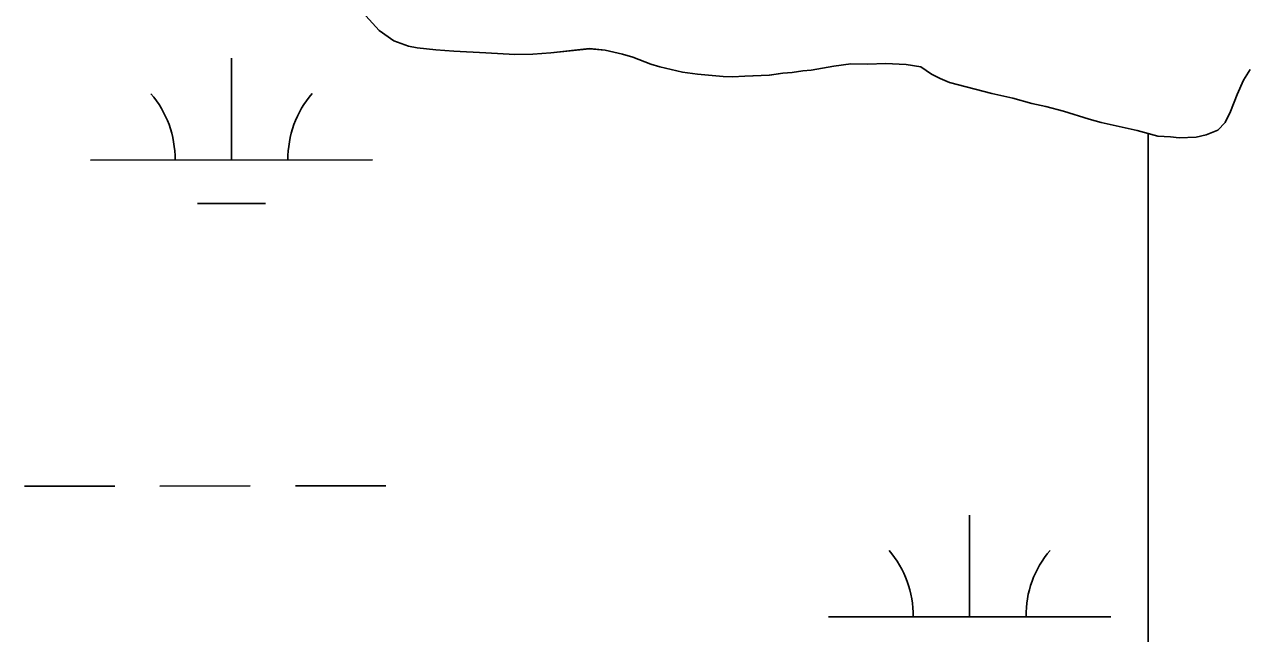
# Model space of a CAD drawing. Extents: x 3279314 to 3317160, y 734079 to 759431.
# Drawn here: x 3308691.7 to 3309125.7, y 755808.1 to 756023.8 of the extents above; entities that cross this region are included whole.
import ezdxf

# ---------------------------------------------------------------- set-up
doc = ezdxf.new("R2010")
doc.units = 0
doc.layers.add('V-SITE-VEGE', color=7, linetype='Continuous')
doc.layers.add('V-WETL-SWMP', color=7, linetype='Continuous')

msp = doc.modelspace()

# ---------------------------------------------------------------- linework, layer by layer
at = {"layer": 'V-SITE-VEGE'}
for points in [[(3309089.8, 755694.98), (3309089.8, 755985.18), (3309085.99, 755986.19), (3309073.23, 755989.08), (3309068.97, 755990.21), (3309059.83, 755993.08), (3309053.53, 755994.68), (3309048.65, 755995.81), (3309041.87, 755997.72), (3309034.46, 755999.33), (3309019.49, 756003.18), (3309016.18, 756004.61), (3309013.03, 756006.2), (3309009.26, 756008.74), (3309004.06, 756009.55), (3308996.8, 756009.89), (3308990.49, 756009.76), (3308984.5, 756009.78), (3308978.5, 756009.02), (3308970.45, 756007.63), (3308967.45, 756007.33), (3308963.66, 756006.71), (3308960.35, 756006.56), (3308955.61, 756005.8), (3308946.94, 756005.51), (3308942.52, 756005.21), (3308939.21, 756005.39), (3308930.22, 756006.21), (3308924.86, 756006.86), (3308916.82, 756008.79), (3308913.67, 756009.75), (3308907.21, 756012.14), (3308903.59, 756013.26), (3308897.44, 756014.7), (3308891.92, 756015.2), (3308878.19, 756013.67), (3308871.88, 756013.22), (3308865.41, 756013.09), (3308855.16, 756013.76), (3308843.81, 756014.28), (3308837.5, 756014.78), (3308830.88, 756015.44), (3308827.72, 756016.08), (3308822.52, 756017.99), (3308817.33, 756021.64), (3308812.62, 756026.86)], [(3309125.99, 756007.8), (3309123.61, 756004.03), (3309121.38, 755998.99), (3309118.99, 755993), (3309117.08, 755989.07), (3309114.54, 755986.39), (3309110.44, 755984.68), (3309106.81, 755983.9), (3309100.81, 755983.61), (3309097.81, 755983.94), (3309093.24, 755984.27), (3309089.8, 755985.18)], [(3309089.8, 755985.18), (3309089.8, 755694.98)]]:
    msp.add_lwpolyline(points, dxfattribs=at)
at = {"layer": 'V-WETL-SWMP'}
for p, q in [((3308817.33, 756021.64), (3308812.62, 756026.86)), ((3308817.33, 756021.64), (3308812.62, 756026.86)), ((3308822.53, 756017.99), (3308817.33, 756021.64)), ((3308822.53, 756017.99), (3308817.33, 756021.64)), ((3308827.72, 756016.08), (3308822.53, 756017.99)), ((3308827.72, 756016.08), (3308822.53, 756017.99)), ((3308830.88, 756015.44), (3308827.72, 756016.08)), ((3308830.88, 756015.44), (3308827.72, 756016.08)), ((3308765.07, 755975.78), (3308765.05, 756011.78)), ((3308837.5, 756014.78), (3308830.88, 756015.44)), ((3308837.5, 756014.78), (3308830.88, 756015.44)), ((3308843.81, 756014.28), (3308837.5, 756014.78)), ((3308843.81, 756014.28), (3308837.5, 756014.78)), ((3308855.16, 756013.76), (3308843.81, 756014.28)), ((3308855.16, 756013.76), (3308843.81, 756014.28)), ((3308865.41, 756013.09), (3308855.16, 756013.76)), ((3308865.41, 756013.09), (3308855.16, 756013.76)), ((3308871.88, 756013.22), (3308865.41, 756013.09)), ((3308871.88, 756013.22), (3308865.41, 756013.09)), ((3308878.19, 756013.67), (3308871.88, 756013.22)), ((3308878.19, 756013.67), (3308871.88, 756013.22)), ((3308891.92, 756015.19), (3308878.19, 756013.67)), ((3308891.92, 756015.19), (3308878.19, 756013.67)), ((3308897.44, 756014.7), (3308891.92, 756015.19)), ((3308897.44, 756014.7), (3308891.92, 756015.19)), ((3308903.59, 756013.26), (3308897.44, 756014.7)), ((3308903.59, 756013.26), (3308897.44, 756014.7)), ((3308907.21, 756012.14), (3308903.59, 756013.26)), ((3308907.21, 756012.14), (3308903.59, 756013.26)), ((3308913.67, 756009.74), (3308907.21, 756012.14)), ((3308913.67, 756009.74), (3308907.21, 756012.14)), ((3308916.82, 756008.79), (3308913.67, 756009.74)), ((3308916.82, 756008.79), (3308913.67, 756009.74)), ((3308924.86, 756006.86), (3308916.82, 756008.79)), ((3308924.86, 756006.86), (3308916.82, 756008.79)), ((3308967.45, 756007.32), (3308963.66, 756006.71)), ((3308967.45, 756007.32), (3308963.66, 756006.71)), ((3308970.45, 756007.63), (3308967.45, 756007.32)), ((3308970.45, 756007.63), (3308967.45, 756007.32)), ((3308978.5, 756009.02), (3308970.45, 756007.63)), ((3308978.5, 756009.02), (3308970.45, 756007.63)), ((3308984.5, 756009.78), (3308978.5, 756009.02)), ((3308984.5, 756009.78), (3308978.5, 756009.02)), ((3308990.49, 756009.76), (3308984.5, 756009.78)), ((3308990.49, 756009.76), (3308984.5, 756009.78)), ((3308996.8, 756009.89), (3308990.49, 756009.76)), ((3308996.8, 756009.89), (3308990.49, 756009.76)), ((3309004.06, 756009.55), (3308996.8, 756009.89)), ((3309004.06, 756009.55), (3308996.8, 756009.89)), ((3309009.26, 756008.74), (3309004.06, 756009.55)), ((3309009.26, 756008.74), (3309004.06, 756009.55)), ((3309013.04, 756006.2), (3309009.26, 756008.74)), ((3309013.04, 756006.2), (3309009.26, 756008.74)), ((3309125.99, 756007.8), (3309123.61, 756004.03)), ((3309125.99, 756007.8), (3309123.61, 756004.03)), ((3308930.22, 756006.21), (3308924.86, 756006.86)), ((3308930.22, 756006.21), (3308924.86, 756006.86)), ((3308939.21, 756005.39), (3308930.22, 756006.21)), ((3308939.21, 756005.39), (3308930.22, 756006.21)), ((3308942.52, 756005.21), (3308939.21, 756005.39)), ((3308942.52, 756005.21), (3308939.21, 756005.39)), ((3308946.94, 756005.51), (3308942.52, 756005.21)), ((3308946.94, 756005.51), (3308942.52, 756005.21)), ((3308955.62, 756005.79), (3308946.94, 756005.51)), ((3308955.62, 756005.79), (3308946.94, 756005.51)), ((3308960.35, 756006.56), (3308955.62, 756005.79)), ((3308960.35, 756006.56), (3308955.62, 756005.79)), ((3308963.66, 756006.71), (3308960.35, 756006.56)), ((3308963.66, 756006.71), (3308960.35, 756006.56)), ((3309016.18, 756004.61), (3309013.04, 756006.2)), ((3309016.18, 756004.61), (3309013.04, 756006.2)), ((3309019.49, 756003.18), (3309016.18, 756004.61)), ((3309019.49, 756003.18), (3309016.18, 756004.61)), ((3309034.46, 755999.33), (3309019.49, 756003.18)), ((3309034.46, 755999.33), (3309019.49, 756003.18)), ((3309123.61, 756004.03), (3309121.38, 755998.99)), ((3309123.61, 756004.03), (3309121.38, 755998.99)), ((3309041.87, 755997.72), (3309034.46, 755999.33)), ((3309041.87, 755997.72), (3309034.46, 755999.33)), ((3309121.38, 755998.99), (3309118.99, 755993)), ((3309121.38, 755998.99), (3309118.99, 755993)), ((3309048.65, 755995.8), (3309041.87, 755997.72)), ((3309048.65, 755995.8), (3309041.87, 755997.72)), ((3309053.53, 755994.68), (3309048.65, 755995.8)), ((3309053.53, 755994.68), (3309048.65, 755995.8)), ((3309059.83, 755993.08), (3309053.53, 755994.68)), ((3309059.83, 755993.08), (3309053.53, 755994.68)), ((3309068.97, 755990.2), (3309059.83, 755993.08)), ((3309068.97, 755990.2), (3309059.83, 755993.08)), ((3309073.23, 755989.08), (3309068.97, 755990.2)), ((3309073.23, 755989.08), (3309068.97, 755990.2)), ((3309118.99, 755993), (3309117.08, 755989.07)), ((3309118.99, 755993), (3309117.08, 755989.07)), ((3309085.99, 755986.19), (3309073.23, 755989.08)), ((3309085.99, 755986.19), (3309073.23, 755989.08)), ((3309093.24, 755984.27), (3309085.99, 755986.19)), ((3309093.24, 755984.27), (3309085.99, 755986.19)), ((3309114.54, 755986.39), (3309110.44, 755984.68)), ((3309114.54, 755986.39), (3309110.44, 755984.68)), ((3309117.08, 755989.07), (3309114.54, 755986.39)), ((3309117.08, 755989.07), (3309114.54, 755986.39)), ((3309097.81, 755983.94), (3309093.24, 755984.27)), ((3309097.81, 755983.94), (3309093.24, 755984.27)), ((3309100.81, 755983.61), (3309097.81, 755983.94)), ((3309100.81, 755983.61), (3309097.81, 755983.94)), ((3309106.81, 755983.9), (3309100.81, 755983.61)), ((3309106.81, 755983.9), (3309100.81, 755983.61)), ((3309110.44, 755984.68), (3309106.81, 755983.9)), ((3309110.44, 755984.68), (3309106.81, 755983.9)), ((3308715.07, 755975.75), (3308815.07, 755975.8)), ((3308753.07, 755960.34), (3308777.07, 755960.35)), ((3308691.72, 755860.31), (3308723.72, 755860.32)), ((3308739.72, 755860.33), (3308771.72, 755860.35)), ((3308787.72, 755860.35), (3308819.72, 755860.37)), ((3309026.59, 755814.05), (3309026.57, 755850.05)), ((3308976.59, 755814.02), (3309076.59, 755814.07))]:
    msp.add_line(p, q, dxfattribs=at)
for centre, start, end in [((3308709.82, 755976.22), 359.2573, 40.801), ((3308820.31, 755976.28), 139.2573, 180.801), ((3308971.34, 755814.49), 359.2573, 40.801), ((3309081.83, 755814.55), 139.2573, 180.801)]:
    msp.add_arc(centre, 35.25, start, end, dxfattribs=at)

doc.saveas('drawing.dxf')
